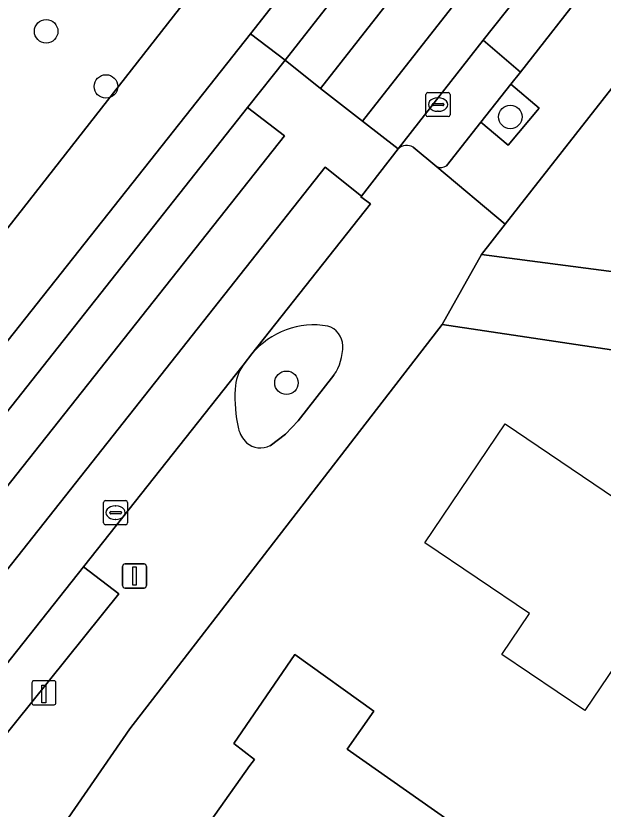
# Model space of a CAD drawing. Extents: x 161354 to 162026, y 386504 to 387460.
# Drawn here: x 161731.09 to 161755.51, y 387070.64 to 387103.62 of the extents above; entities that cross this region are included whole.
import ezdxf

# ---------------------------------------------------------------- set-up
doc = ezdxf.new("R2010")
doc.units = 0
for name, color, linetype in [('IMGEO_Boom', 7, 'Continuous'), ('IMGEO_Erf', 7, 'Continuous'), ('IMGEO_Groenvoorziening', 7, 'Continuous'), ('IMGEO_Kolk', 7, 'Continuous'), ('IMGEO_Laadpaal', 7, 'Continuous'), ('IMGEO_Lichtmast', 7, 'Continuous'), ('IMGEO_Pand', 7, 'Continuous'), ('IMGEO_Pand_vergunning_verleend', 7, 'Continuous'), ('IMGEO_Parkeervlak_open', 7, 'Continuous'), ('IMGEO_Rijbaan_lokaal_gesloten', 7, 'Continuous'), ('IMGEO_Rijbaan_lokaal_open', 7, 'Continuous'), ('IMGEO_Voetpad_open', 7, 'Continuous')]:
    doc.layers.add(name, color=color, linetype=linetype)

msp = doc.modelspace()

# ---------------------------------------------------------------- linework, layer by layer
at = {"layer": 'IMGEO_Boom'}
for centre in [(161732.348, 387102.979), (161734.836, 387100.687), (161751.653, 387099.418), (161742.342, 387088.366)]:
    msp.add_circle(centre, 0.489, dxfattribs=at)
at = {"layer": 'IMGEO_Erf'}
for points in [[(161794.45, 387149.798), (161751.44, 387094.966), (161750.452, 387093.706), (161765.273, 387091.759)], [(161774.116, 387087.005), (161748.817, 387090.782), (161735.832, 387073.978), (161727.598, 387062.069), (161723.819, 387057.006), (161722.833, 387055.531), (161718.954, 387049.732), (161718.884, 387049.626), (161713.413, 387041.445), (161703.036, 387025.535)]]:
    msp.add_lwpolyline(points, dxfattribs=at)
msp.add_lwpolyline([(161742.536, 387056.832), (161750.161, 387051.472), (161747.61, 387047.833), (161734.092, 387057.308), (161734.057, 387057.259), (161731.426, 387059.156), (161733.191, 387061.675), (161733.523, 387062.15), (161733.262, 387062.341), (161733.955, 387063.365), (161734.253, 387063.164), (161740.823, 387072.453), (161741.016, 387072.709), (161740.154, 387073.364), (161742.685, 387077.069), (161745.977, 387074.713), (161744.867, 387073.137), (161750.972, 387068.851)], close=True, dxfattribs=at)
at = {"layer": 'IMGEO_Groenvoorziening'}
for points in [[(161741.812, 387132.423), (161718.9, 387082.743), (161718.998, 387082.525), (161719.123, 387082.287), (161719.261, 387082.023), (161719.475, 387081.835), (161719.863, 387081.722), (161720.265, 387081.76), (161720.566, 387081.91), (161720.779, 387082.098), (161720.967, 387082.324), (161721.108, 387082.503), (161754.575, 387125.244)], [(161754.575, 387125.244), (161721.108, 387082.503), (161720.967, 387082.324), (161720.779, 387082.098), (161720.566, 387081.91), (161720.265, 387081.76), (161719.863, 387081.722), (161719.475, 387081.835), (161719.261, 387082.023), (161719.123, 387082.287), (161718.998, 387082.525), (161718.9, 387082.743), (161712.649, 387069.189)], [(161740.841, 387102.878), (161755.019, 387120.91)], [(161713.744, 387068.636), (161740.841, 387102.878)], [(161740.904, 387089.567), (161740.762, 387089.388), (161740.723, 387089.338), (161740.537, 387089.103)], [(161741.659, 387085.751), (161742.3, 387086.236), (161742.828, 387086.784), (161744.317, 387088.681)]]:
    msp.add_lwpolyline(points, dxfattribs=at)
msp.add_lwpolyline([(161751.676, 387100.779), (161750.427, 387099.203), (161751.569, 387098.243), (161752.852, 387099.786)], close=True, dxfattribs=at)
for centre, radius, start, end in [((161743.499, 387087.37), 3.4, 80.5541, 139.7473), ((161743.825, 387089.898), 0.858, 0.6166, 74.3034), ((161742.579, 387089.868), 2.105, 325.6819, 1.074), ((161742.135, 387088.033), 1.923, 146.1828, 177.8115), ((161745.717, 387087.714), 5.518, 175.9299, 193.1599), ((161741.576, 387086.777), 1.273, 194.5025, 225.2401), ((161741.263, 387086.562), 0.902, 229.7551, 296.038)]:
    msp.add_arc(centre, radius, start, end, dxfattribs=at)
at = {"layer": 'IMGEO_Kolk'}
for p, q in [((161748.145, 387099.506), (161748.145, 387100.358)), ((161748.22, 387100.432), (161749.072, 387100.432)), ((161749.146, 387100.358), (161749.146, 387099.506)), ((161748.633, 387100.212), (161748.658, 387100.212)), ((161748.404, 387099.926), (161748.404, 387099.938)), ((161748.842, 387099.889), (161748.444, 387099.889)), ((161748.447, 387099.975), (161748.845, 387099.975)), ((161748.888, 387099.938), (161748.888, 387099.926)), ((161749.072, 387099.432), (161748.22, 387099.432)), ((161748.656, 387099.652), (161748.631, 387099.652)), ((161734.736, 387082.539), (161734.736, 387083.391)), ((161734.811, 387083.465), (161735.663, 387083.465)), ((161735.224, 387083.245), (161735.249, 387083.245)), ((161735.737, 387083.391), (161735.737, 387082.539)), ((161734.995, 387082.959), (161734.995, 387082.971)), ((161735.433, 387082.922), (161735.035, 387082.922)), ((161735.038, 387083.008), (161735.436, 387083.008)), ((161735.479, 387082.971), (161735.479, 387082.959)), ((161735.247, 387082.685), (161735.222, 387082.685)), ((161735.663, 387082.465), (161734.811, 387082.465))]:
    msp.add_line(p, q, dxfattribs=at)
for points in [[(161748.145, 387099.506), (161748.145, 387100.358)], [(161748.22, 387100.432), (161749.072, 387100.432)], [(161749.146, 387100.358), (161749.146, 387099.506)], [(161749.072, 387099.432), (161748.22, 387099.432)], [(161734.736, 387082.539), (161734.736, 387083.391)], [(161734.811, 387083.465), (161735.663, 387083.465)], [(161735.737, 387083.391), (161735.737, 387082.539)], [(161735.663, 387082.465), (161734.811, 387082.465)]]:
    msp.add_lwpolyline(points, dxfattribs=at)
for centre, radius, start, end in [((161748.222, 387100.356), 0.0765, 91.552, 178.448), ((161748.222, 387100.356), 0.0765, 91.552, 178.448), ((161749.07, 387100.356), 0.0765, 1.552, 88.448), ((161749.07, 387100.356), 0.0765, 1.552, 88.448), ((161748.444, 387099.935), 0.0403, 85.8775, 175.7526), ((161748.441, 387099.925), 0.0366, 178.938, 274.7102), ((161748.845, 387099.932), 0.043, 264.8664, 352.4533), ((161748.849, 387099.937), 0.0386, 1.7309, 96.639), ((161748.222, 387099.508), 0.0765, 181.552, 268.448), ((161748.222, 387099.508), 0.0765, 181.552, 268.448), ((161749.07, 387099.508), 0.0765, 271.552, 358.448), ((161749.07, 387099.508), 0.0765, 271.552, 358.448), ((161734.813, 387083.389), 0.0765, 91.552, 178.448), ((161734.813, 387083.389), 0.0765, 91.552, 178.448), ((161735.661, 387083.389), 0.0765, 1.552, 88.448), ((161735.661, 387083.389), 0.0765, 1.552, 88.448), ((161735.035, 387082.968), 0.0403, 85.8775, 175.7526), ((161735.032, 387082.958), 0.0366, 178.938, 274.7102), ((161735.436, 387082.965), 0.043, 264.8664, 352.4533), ((161735.44, 387082.97), 0.0386, 1.7309, 96.639), ((161734.813, 387082.541), 0.0765, 181.552, 268.448), ((161734.813, 387082.541), 0.0765, 181.552, 268.448), ((161735.661, 387082.541), 0.0765, 271.552, 358.448), ((161735.661, 387082.541), 0.0765, 271.552, 358.448)]:
    msp.add_arc(centre, radius, start, end, dxfattribs=at)
for centre, major_axis, ratio, start_param, end_param in [((161748.632, 387099.932), (-0.387, 0.002), 0.722429, 4.712389, 7.853982), ((161748.657, 387099.932), (-0.39, 0.002), 0.717154, 1.570796, 4.712389), ((161735.223, 387082.965), (-0.387, 0.002), 0.722429, 4.712389, 7.853982), ((161735.248, 387082.965), (-0.39, 0.002), 0.717154, 1.570796, 4.712389)]:
    msp.add_ellipse(centre, major_axis=major_axis, ratio=ratio, start_param=start_param, end_param=end_param, dxfattribs=at)
at = {"layer": 'IMGEO_Laadpaal'}
for p, q in [((161732.672, 387075.976), (161731.831, 387075.976)), ((161732.672, 387075.976), (161731.831, 387075.976)), ((161731.756, 387075.892), (161731.756, 387075.051)), ((161731.756, 387075.892), (161731.756, 387075.051)), ((161732.756, 387075.06), (161732.756, 387075.901)), ((161732.756, 387075.06), (161732.756, 387075.901)), ((161731.84, 387074.976), (161732.681, 387074.976)), ((161731.84, 387074.976), (161732.681, 387074.976))]:
    msp.add_line(p, q, dxfattribs=at)
msp.add_lwpolyline([(161732.171, 387075.789), (161732.331, 387075.789), (161732.331, 387075.056), (161732.171, 387075.056), (161732.171, 387075.789)], dxfattribs=at)
for centre, start, end in [((161731.834, 387075.898), 92.4484, 184.2845), ((161731.834, 387075.898), 92.4484, 184.2845), ((161732.678, 387075.898), 2.4484, 94.2845), ((161732.678, 387075.898), 2.4484, 94.2845), ((161731.834, 387075.054), 182.4484, 274.2845), ((161731.834, 387075.054), 182.4484, 274.2845), ((161732.678, 387075.054), 272.4484, 4.2845), ((161732.678, 387075.054), 272.4484, 4.2845)]:
    msp.add_arc(centre, 0.0779, start, end, dxfattribs=at)
at = {"layer": 'IMGEO_Lichtmast'}
for p, q in [((161735.528, 387079.932), (161735.528, 387080.732)), ((161735.528, 387080.732), (161735.528, 387079.932)), ((161735.628, 387080.832), (161736.418, 387080.832)), ((161736.418, 387080.832), (161735.628, 387080.832)), ((161736.518, 387080.732), (161736.518, 387079.932)), ((161736.518, 387079.932), (161736.518, 387080.732)), ((161736.418, 387079.832), (161735.628, 387079.832)), ((161735.628, 387079.832), (161736.418, 387079.832))]:
    msp.add_line(p, q, dxfattribs=at)
msp.add_lwpolyline([(161735.948, 387080.707), (161736.098, 387080.707), (161736.098, 387079.957), (161735.948, 387079.957), (161735.948, 387080.707)], dxfattribs=at)
for centre, start, end in [((161735.628, 387080.732), 90, 180), ((161735.628, 387080.732), 90, 180), ((161736.418, 387080.732), 0, 90), ((161736.418, 387080.732), 360, 90), ((161735.628, 387079.932), 180, 270), ((161735.628, 387079.932), 180, 270), ((161736.418, 387079.932), 270, 0), ((161736.418, 387079.932), 270, 0)]:
    msp.add_arc(centre, 0.1, start, end, dxfattribs=at)
at = {"layer": 'IMGEO_Pand'}
msp.add_lwpolyline([(161750.972, 387068.851), (161744.867, 387073.137), (161745.977, 387074.713), (161742.685, 387077.069), (161740.154, 387073.364), (161741.016, 387072.709), (161740.823, 387072.453), (161734.253, 387063.164), (161733.955, 387063.365), (161733.262, 387062.341), (161733.523, 387062.15), (161733.191, 387061.675), (161731.426, 387059.156), (161734.057, 387057.259), (161734.092, 387057.308), (161747.61, 387047.833), (161750.161, 387051.472), (161742.536, 387056.832)], close=True, dxfattribs=at)
at = {"layer": 'IMGEO_Pand_vergunning_verleend'}
msp.add_lwpolyline([(161748.102, 387081.716), (161751.441, 387086.653), (161759.237, 387081.378), (161754.746, 387074.74), (161751.297, 387077.074), (161752.448, 387078.775)], close=True, dxfattribs=at)
at = {"layer": 'IMGEO_Parkeervlak_open'}
for points in [[(161751.676, 387100.779), (161752.07, 387101.276), (161750.525, 387102.605), (161746.988, 387098.093)], [(161748.992, 387097.392), (161750.427, 387099.203), (161751.676, 387100.779)], [(161747.611, 387098.165), (161748.6, 387097.351)]]:
    msp.add_lwpolyline(points, dxfattribs=at)
msp.add_lwpolyline([(161733.899, 387080.707), (161723.911, 387068.099), (161725.237, 387066.989), (161735.366, 387079.586)], close=True, dxfattribs=at)
for centre, radius, start, end in [((161747.351, 387097.687), 0.544, 61.4126, 131.7723), ((161748.765, 387097.668), 0.357, 242.5138, 309.4281)]:
    msp.add_arc(centre, radius, start, end, dxfattribs=at)
at = {"layer": 'IMGEO_Rijbaan_lokaal_gesloten'}
for points in [[(161773.404, 387135.036), (161767.667, 387127.477), (161745.507, 387099.246), (161746.988, 387098.093), (161750.525, 387102.605), (161753.319, 387106.142), (161760.004, 387114.654), (161763.882, 387119.584), (161767.096, 387123.636), (161770.919, 387128.626), (161772.736, 387131.008), (161774.436, 387133.253), (161777.15, 387136.978), (161778.254, 387138.53)], [(161770.203, 387137.573), (161765.777, 387131.733), (161742.29, 387101.785), (161743.755, 387100.6), (161767.153, 387130.425), (161771.79, 387136.62)]]:
    msp.add_lwpolyline(points, dxfattribs=at)
at = {"layer": 'IMGEO_Rijbaan_lokaal_open'}
for points in [[(161771.79, 387136.62), (161767.153, 387130.425), (161743.755, 387100.6), (161745.507, 387099.246), (161767.667, 387127.477)], [(161745.465, 387096.127), (161746.988, 387098.093), (161745.507, 387099.246), (161743.755, 387100.6), (161742.29, 387101.785), (161740.72, 387099.817), (161742.263, 387098.632), (161700.184, 387045.485), (161694.354, 387037.936), (161692.257, 387035.086), (161690.719, 387036.239), (161689.842, 387035.015)], [(161697.086, 387033.89), (161715.591, 387057.592), (161723.911, 387068.099), (161733.899, 387080.707), (161740.537, 387089.103), (161740.723, 387089.338), (161740.762, 387089.388), (161740.904, 387089.567), (161745.832, 387095.8), (161745.442, 387096.097), (161745.465, 387096.127), (161743.949, 387097.333), (161698.235, 387039.499)], [(161698.235, 387039.499), (161743.949, 387097.333), (161745.465, 387096.127)]]:
    msp.add_lwpolyline(points, dxfattribs=at)
for points in [[(161754.914, 387104.923), (161753.319, 387106.142), (161750.525, 387102.605), (161752.07, 387101.276)], [(161742.263, 387098.632), (161740.72, 387099.817), (161698.781, 387046.763), (161693.118, 387039.45), (161690.719, 387036.239), (161692.257, 387035.086), (161694.354, 387037.936), (161700.184, 387045.485)]]:
    msp.add_lwpolyline(points, close=True, dxfattribs=at)
at = {"layer": 'IMGEO_Voetpad_open'}
for points in [[(161748.6, 387097.351), (161751.44, 387094.966), (161794.45, 387149.798)], [(161755.019, 387120.91), (161740.841, 387102.878), (161742.29, 387101.785), (161765.777, 387131.733), (161770.203, 387137.573)], [(161760.046, 387111.508), (161754.914, 387104.923), (161752.07, 387101.276), (161751.676, 387100.779), (161752.852, 387099.786), (161751.569, 387098.243), (161750.427, 387099.203), (161748.992, 387097.392)], [(161689.842, 387035.015), (161690.719, 387036.239), (161693.118, 387039.45), (161698.781, 387046.763), (161740.72, 387099.817), (161742.29, 387101.785), (161740.841, 387102.878), (161713.744, 387068.636), (161706.773, 387059.283), (161697.588, 387047.621), (161693.156, 387041.895), (161692.646, 387041.214), (161691.952, 387040.321)], [(161713.413, 387041.445), (161718.884, 387049.626), (161718.954, 387049.732), (161722.833, 387055.531), (161723.819, 387057.006), (161727.598, 387062.069), (161735.832, 387073.978), (161748.817, 387090.782), (161750.452, 387093.706), (161751.44, 387094.966), (161748.6, 387097.351), (161747.611, 387098.165)], [(161746.988, 387098.093), (161745.465, 387096.127), (161745.442, 387096.097), (161745.832, 387095.8), (161740.904, 387089.567)], [(161788.061, 387087.815), (161788.01, 387087.55), (161784.096, 387088.417), (161783.346, 387088.528), (161783.368, 387088.724), (161779.191, 387089.368), (161772.254, 387090.064), (161765.273, 387091.759), (161750.452, 387093.706), (161748.817, 387090.782), (161774.116, 387087.005), (161779.317, 387086.254), (161789.276, 387083.992), (161794.069, 387082.9), (161796.473, 387082.216), (161798.98, 387081.503), (161808.722, 387078), (161810.557, 387077.34), (161816.203, 387075.31), (161821.086, 387073.554)], [(161740.537, 387089.103), (161733.899, 387080.707), (161735.366, 387079.586), (161725.237, 387066.989), (161723.911, 387068.099), (161715.591, 387057.592), (161716.972, 387056.513), (161698.537, 387032.824), (161697.086, 387033.89)], [(161744.317, 387088.681), (161742.828, 387086.784), (161742.3, 387086.236), (161741.659, 387085.751)]]:
    msp.add_lwpolyline(points, dxfattribs=at)
for centre, radius, start, end in [((161747.351, 387097.687), 0.544, 61.4126, 131.7723), ((161748.765, 387097.668), 0.357, 242.5138, 309.4281), ((161743.499, 387087.37), 3.4, 80.5541, 139.7473), ((161743.825, 387089.898), 0.858, 0.6166, 74.3034), ((161742.579, 387089.868), 2.105, 325.6819, 1.074), ((161742.135, 387088.033), 1.923, 146.1828, 177.8115), ((161745.717, 387087.714), 5.518, 175.9299, 193.1599), ((161741.576, 387086.777), 1.273, 194.5025, 225.2401), ((161741.263, 387086.562), 0.902, 229.7551, 296.038)]:
    msp.add_arc(centre, radius, start, end, dxfattribs=at)

doc.saveas('drawing.dxf')
